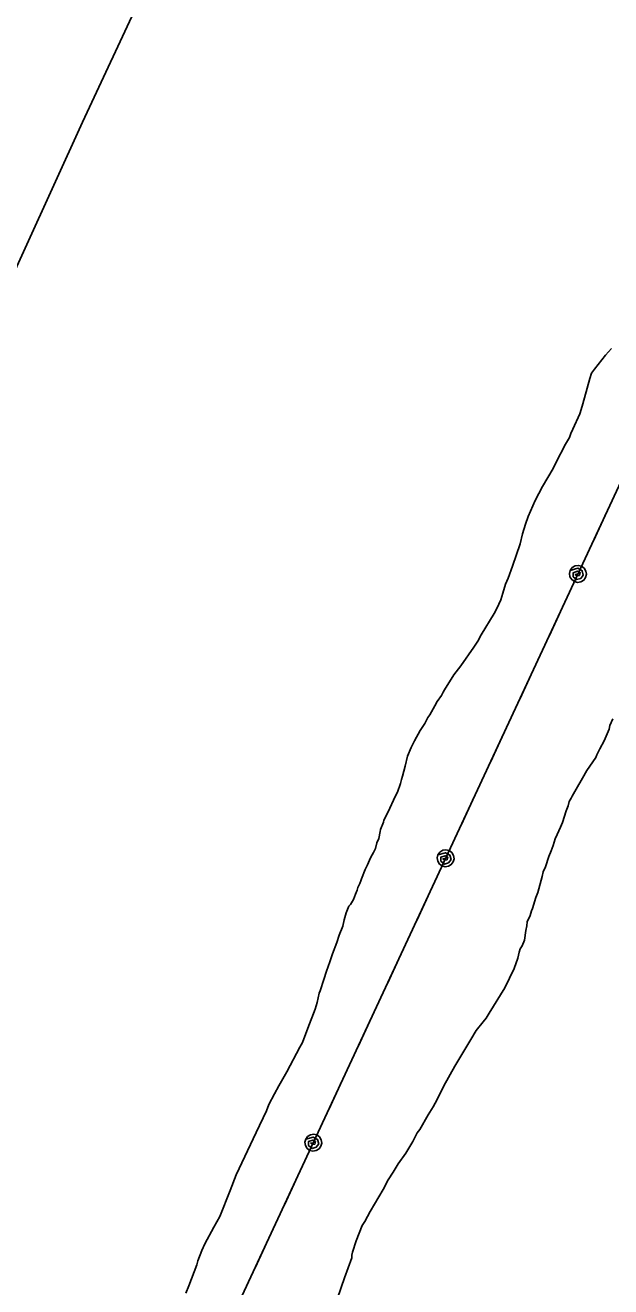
# Model space of a CAD drawing. Extents: x 3704301 to 3742427, y 506229 to 532009.
# Drawn here: x 3724729 to 3725353, y 527909 to 529253 of the extents above; entities that cross this region are included whole.
import ezdxf

# ---------------------------------------------------------------- set-up
doc = ezdxf.new("R2010")
doc.units = 0
for name, color, linetype in [('V-SITE-VEGE', 7, 'Continuous'), ('V-TOPO-SHOR', 7, 'Continuous'), ('V-UTIL-LINE', 7, 'Continuous')]:
    doc.layers.add(name, color=color, linetype=linetype)

msp = doc.modelspace()

# ---------------------------------------------------------------- linework, layer by layer
at = {"layer": 'V-SITE-VEGE'}
for points in [[(3725353.8, 528908.6), (3725347.4, 528901.4), (3725335.8, 528886.5), (3725332.6, 528882.1), (3725330.5, 528876.6), (3725325, 528855.9), (3725322.4, 528847.1), (3725319.9, 528838.9), (3725312.6, 528822.5), (3725310.5, 528818.1), (3725309, 528813.7), (3725304.8, 528806.5)], [(3725304.8, 528806.5), (3725294.3, 528786.7), (3725291.7, 528780.7), (3725280.2, 528761.4), (3725272.3, 528746.6), (3725265, 528729.6), (3725262, 528721.4), (3725258.9, 528711), (3725256.4, 528700.6), (3725248.2, 528676.5), (3725243.6, 528663.9), (3725241, 528657.4), (3725237.9, 528648), (3725235.9, 528640.9), (3725231.7, 528631.6), (3725228.6, 528626.1), (3725214.9, 528603.5), (3725211.2, 528596.9), (3725207, 528590.3), (3725193.3, 528570.5), (3725185.9, 528561.1), (3725175.9, 528545.1), (3725174.3, 528542.4), (3725172.7, 528539.1), (3725168, 528532.4), (3725165.4, 528528), (3725160.1, 528518.2), (3725158, 528515.4), (3725154.9, 528509.3), (3725150.1, 528501.6), (3725143.8, 528490.6), (3725142.8, 528488.4), (3725140.2, 528483.5), (3725136.6, 528474.2), (3725134.1, 528463.8), (3725131, 528452.9), (3725130, 528449.6), (3725129, 528445.2), (3725125.9, 528435.9), (3725123.8, 528432.1), (3725115.5, 528414.5), (3725111.3, 528406.3), (3725110.8, 528404.1), (3725107.7, 528396.4), (3725107.2, 528394.2), (3725105.8, 528386.6), (3725103.7, 528382.2), (3725102.2, 528376.2), (3725100.1, 528371.8), (3725097.5, 528366.8), (3725095.9, 528363.5), (3725093.8, 528358.6), (3725092.3, 528355.8), (3725091.2, 528353.7), (3725087.6, 528343.8), (3725086.6, 528341.6), (3725085.5, 528338.9), (3725083.5, 528334.5), (3725083, 528331.7), (3725080.9, 528327.3), (3725078.8, 528321.9), (3725075.7, 528316.4), (3725074.1, 528314.7), (3725071.1, 528307.6), (3725069.1, 528300), (3725067.5, 528293.4), (3725063.8, 528283.6), (3725061.2, 528275.9), (3725056.5, 528263.9), (3725053.8, 528255.2), (3725050.2, 528245.4), (3725047.5, 528236.6), (3725043.3, 528224.6), (3725042.3, 528221.9), (3725040.2, 528212.1), (3725038.2, 528205), (3725030.2, 528184.8), (3725024.5, 528169.5), (3725021.8, 528164.6), (3725008, 528138.3), (3724999.5, 528123.5), (3724994.7, 528114.8), (3724988.8, 528103.3), (3724986.2, 528096.8), (3724975.1, 528073.8), (3724953.9, 528028.4), (3724947.6, 528012), (3724936.5, 527984.2), (3724930.1, 527972.7), (3724920.5, 527955.2), (3724917.4, 527948.1), (3724913.2, 527937.1), (3724912.1, 527932.8), (3724906.3, 527918), (3724903.7, 527910.4), (3724900.5, 527902.7)], [(3725062, 527897.1), (3725069.4, 527918.9), (3725077.3, 527940.2), (3725077.2, 527943), (3725077.7, 527946.2), (3725081.9, 527958.2), (3725088.3, 527974.6), (3725090.9, 527979), (3725096.8, 527989.4), (3725110.6, 528012.9), (3725115.9, 528023.3), (3725121.3, 528031.5), (3725126.6, 528040.3), (3725134.6, 528051.8), (3725142.1, 528063.9), (3725146.8, 528073.2), (3725149.5, 528077), (3725158.6, 528092.3), (3725163.9, 528101.1), (3725168.1, 528108.8), (3725175, 528123.5), (3725186.7, 528144.3), (3725203.8, 528172.8), (3725209.6, 528182.1), (3725217.1, 528191.4), (3725220.4, 528195.3), (3725223.6, 528200.8), (3725240.1, 528227.6), (3725250.1, 528248.4), (3725253.8, 528259.3), (3725255.4, 528265.8), (3725256.4, 528269.1), (3725258.5, 528272.4), (3725261.1, 528278.4), (3725262.5, 528288.8), (3725263.5, 528293.7), (3725264, 528298.1), (3725267.1, 528304.6), (3725268.6, 528309.6), (3725269.7, 528312.3), (3725273.2, 528323.8), (3725275.3, 528329.3), (3725279.8, 528346.2), (3725280.8, 528351.1), (3725283.4, 528356.6), (3725287, 528367.6), (3725289.6, 528373.6), (3725291.7, 528379.1), (3725293.7, 528386.2), (3725295.8, 528391.1), (3725299.4, 528398.8), (3725301.5, 528403.8), (3725305.6, 528416.3), (3725307.6, 528421.3), (3725308.6, 528426.2), (3725310.7, 528429.5), (3725311.8, 528431.7), (3725313.4, 528434.4), (3725316, 528439.4), (3725322.8, 528450.9), (3725327.5, 528459.2), (3725337, 528473), (3725338.1, 528475.7), (3725341.2, 528482.3), (3725345.9, 528490.6), (3725351.1, 528503.2), (3725352.1, 528507), (3725355.2, 528514.1)]]:
    msp.add_lwpolyline(points, dxfattribs=at)
at = {"layer": 'V-TOPO-SHOR'}
msp.add_lwpolyline([(3725091.1, 529792.1), (3724915.4, 529417.4), (3724790.2, 529149.3), (3724666, 528877.1), (3724534.7, 528619.7), (3724406, 528326.3), (3724298.3, 528080), (3724130.1, 527708.1), (3724098.3, 527642.1), (3724013.7, 527456.9), (3723982.4, 527397.1), (3723925.1, 527262.2)], dxfattribs=at)
at = {"layer": 'V-UTIL-LINE'}
for points in [[(3723710.6, 525202), (3724171.6, 526186.6), (3724414, 526712.9), (3724900.5, 527771.3), (3725385.2, 528812.8), (3725861.2, 529834.4)], [(3725334.4, 528703.8), (3725348.8, 528734.6)], [(3725318, 528668.4), (3725315.2, 528667.9), (3725316.8, 528666.3), (3725319.5, 528666.8), (3725320.4, 528669.6), (3725317.4, 528671.2), (3725313, 528669.7), (3725312.9, 528665.4), (3725316.6, 528662.3), (3725321, 528663.6), (3725323.7, 528667.2), (3725322.5, 528671.8), (3725317.7, 528674.4), (3725309.8, 528672.2), (3725309, 528668.8), (3725309.5, 528665.3), (3725311.4, 528662.3), (3725314.2, 528660.3), (3725317.6, 528659.4), (3725321.1, 528660), (3725324.1, 528661.8), (3725326.1, 528664.6), (3725327, 528668), (3725326.4, 528671.5), (3725324.6, 528674.5), (3725321.8, 528676.6), (3725318.4, 528677.4), (3725314.9, 528676.9), (3725311.9, 528675.1), (3725309.8, 528672.2)], [(3725287.2, 528602.2), (3725301.5, 528633.1)], [(3725256, 528535.2), (3725270.3, 528566)], [(3725224.7, 528468.1), (3725239.1, 528498.9)], [(3725193.5, 528401), (3725207.9, 528431.8)], [(3725177.1, 528365.6), (3725174.2, 528365.1), (3725175.9, 528363.5), (3725178.6, 528364), (3725179.5, 528366.8), (3725176.5, 528368.4), (3725172, 528366.9), (3725172, 528362.6), (3725175.7, 528359.4), (3725180.1, 528360.8), (3725182.8, 528364.3), (3725181.6, 528369), (3725176.8, 528371.6), (3725168.9, 528369.4), (3725168.1, 528366), (3725168.6, 528362.5), (3725170.4, 528359.5), (3725173.3, 528357.5), (3725176.7, 528356.6), (3725180.1, 528357.2), (3725183.1, 528359), (3725185.2, 528361.8), (3725186.1, 528365.2), (3725185.5, 528368.7), (3725183.7, 528371.7), (3725180.9, 528373.8), (3725177.4, 528374.6), (3725174, 528374.1), (3725171, 528372.2), (3725168.9, 528369.4)], [(3725146.3, 528299.4), (3725160.6, 528330.3)], [(3725115, 528232.3), (3725129.4, 528263.2)], [(3725083.8, 528165.3), (3725098.2, 528196.1)], [(3725052.6, 528098.2), (3725066.9, 528129)], [(3725036.1, 528062.8), (3725033.3, 528062.3), (3725034.9, 528060.7), (3725037.6, 528061.2), (3725038.6, 528064), (3725035.6, 528065.6), (3725031.1, 528064.1), (3725031.1, 528059.8), (3725034.8, 528056.6), (3725039.2, 528058), (3725041.9, 528061.5), (3725040.7, 528066.2), (3725035.8, 528068.8), (3725028, 528066.6), (3725027.1, 528063.2), (3725027.7, 528059.7), (3725029.5, 528056.7), (3725032.3, 528054.6), (3725035.7, 528053.8), (3725039.2, 528054.4), (3725042.2, 528056.2), (3725044.3, 528059), (3725045.1, 528062.4), (3725044.6, 528065.9), (3725042.8, 528068.9), (3725039.9, 528071), (3725036.5, 528071.8), (3725033, 528071.3), (3725030, 528069.4), (3725028, 528066.6)], [(3725005.3, 527996.6), (3725019.7, 528027.4)], [(3724974.1, 527929.5), (3724988.4, 527960.4)]]:
    msp.add_lwpolyline(points, dxfattribs=at)

doc.saveas('drawing.dxf')
